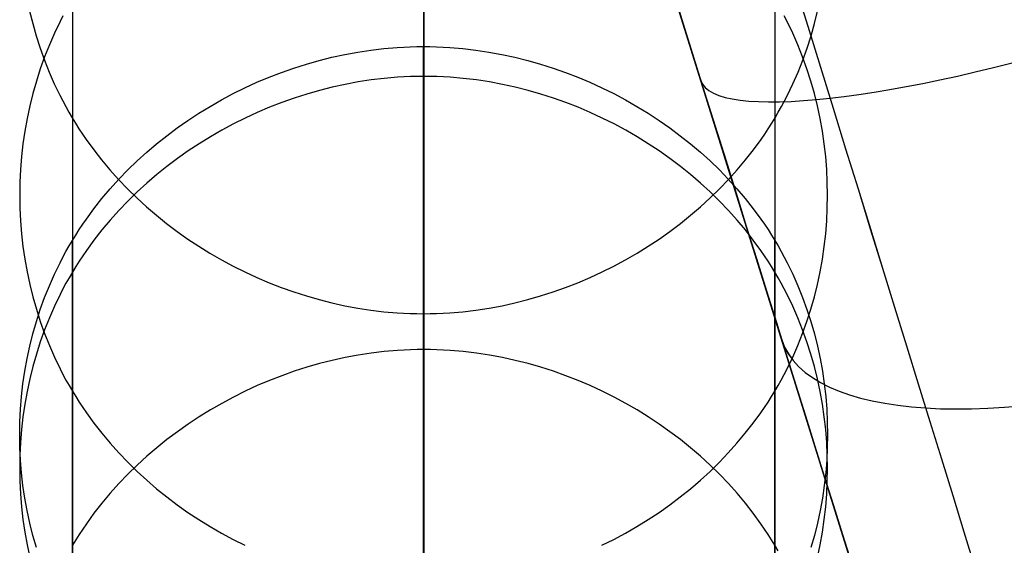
# Model space of a CAD drawing. Extents: x -383 to 1849, y -1185 to -529.
# Tile 417 of 656: x -310 to -273, y -654 to -634. Entities that reach past the tile are written whole.
import ezdxf

# ---------------------------------------------------------------- set-up
doc = ezdxf.new("R2010")
doc.units = 0
doc.layers.add('PREDEFINITO', color=7, linetype='CONTINUOUS')

msp = doc.modelspace()

# ---------------------------------------------------------------- linework, layer by layer
at = {"layer": 'PREDEFINITO'}
for p, q in [((-271.638, -678.113, 664), (-303.793, -574.959, 664)), ((-294.86, -589.612), (-294.858, -681.505, 343.803)), ((-307.853, -597.37), (-307.853, -688.817, 342.158)), ((-281.88, -597.37), (-281.876, -688.823, 342.157)), ((-307.854, -612.91), (-307.857, -703.456, 338.857)), ((-281.881, -612.91), (-281.877, -703.456, 338.857)), ((-294.874, -620.669), (-294.876, -710.772, 337.203)), ((-309.434, -633.919, 94.324), (-309.32, -634.379, 94.2)), ((-308.201, -634.1, 134.712), (-308.31, -634.311, 134.655)), ((-281.424, -634.311, 134.655), (-281.532, -634.1, 134.712)), ((-280.413, -634.379, 94.2), (-280.299, -633.919, 94.324)), ((-309.32, -634.379, 94.2), (-309.191, -634.836, 94.078)), ((-308.31, -634.311, 134.655), (-308.515, -634.738, 134.54)), ((-281.218, -634.738, 134.54), (-281.424, -634.311, 134.655)), ((-280.542, -634.836, 94.078), (-280.413, -634.379, 94.2)), ((-309.191, -634.836, 94.078), (-309.047, -635.287, 93.957)), ((-308.515, -634.738, 134.54), (-308.705, -635.172, 134.423)), ((-281.028, -635.172, 134.423), (-281.218, -634.738, 134.54)), ((-280.687, -635.287, 93.957), (-280.542, -634.836, 94.078)), ((-308.705, -635.172, 134.423), (-308.88, -635.613, 134.305)), ((-296.333, -635.305, 659.66), (-295.847, -635.264, 659.647)), ((-295.847, -635.264, 659.647), (-295.604, -635.25, 659.643)), ((-295.604, -635.25, 659.643), (-295.361, -635.239, 659.64)), ((-295.361, -635.239, 659.64), (-295.118, -635.233, 659.638)), ((-295.118, -635.233, 659.638), (-294.874, -635.231, 659.637)), ((-294.874, -635.231, 659.637), (-294.631, -635.233, 659.638)), ((-294.874, -677.732, 519.936), (-294.874, -635.231, 659.637)), ((-294.631, -635.233, 659.638), (-294.387, -635.239, 659.64)), ((-294.387, -635.239, 659.64), (-294.144, -635.25, 659.643)), ((-294.144, -635.25, 659.643), (-293.901, -635.264, 659.647)), ((-293.901, -635.264, 659.647), (-293.415, -635.305, 659.66)), ((-280.853, -635.613, 134.305), (-281.028, -635.172, 134.423)), ((-309.047, -635.287, 93.957), (-308.887, -635.733, 93.837)), ((-308.88, -635.613, 134.305), (-309.04, -636.059, 134.184)), ((-298.729, -635.746, 659.794), (-298.255, -635.627, 659.758)), ((-298.255, -635.627, 659.758), (-297.778, -635.524, 659.726)), ((-297.778, -635.524, 659.726), (-297.299, -635.435, 659.699)), ((-297.299, -635.435, 659.699), (-296.817, -635.362, 659.677)), ((-296.817, -635.362, 659.677), (-296.333, -635.305, 659.66)), ((-293.415, -635.305, 659.66), (-292.931, -635.362, 659.677)), ((-292.931, -635.362, 659.677), (-292.449, -635.435, 659.699)), ((-292.449, -635.435, 659.699), (-291.969, -635.524, 659.726)), ((-291.969, -635.524, 659.726), (-291.492, -635.627, 659.758)), ((-291.492, -635.627, 659.758), (-291.018, -635.746, 659.794)), ((-280.694, -636.059, 134.184), (-280.853, -635.613, 134.305)), ((-280.846, -635.733, 93.837), (-280.687, -635.287, 93.957)), ((-308.887, -635.733, 93.837), (-308.712, -636.174, 93.719)), ((-299.663, -636.027, 659.879), (-299.198, -635.879, 659.834)), ((-299.198, -635.879, 659.834), (-298.729, -635.746, 659.794)), ((-291.018, -635.746, 659.794), (-290.548, -635.879, 659.834)), ((-290.548, -635.879, 659.834), (-290.082, -636.027, 659.879)), ((-281.021, -636.174, 93.719), (-280.846, -635.733, 93.837)), ((-309.04, -636.059, 134.184), (-309.185, -636.51, 134.063)), ((-308.712, -636.174, 93.719), (-308.522, -636.608, 93.602)), ((-300.579, -636.364, 659.982), (-300.124, -636.188, 659.928)), ((-300.124, -636.188, 659.928), (-299.663, -636.027, 659.879)), ((-295.59, -636.353, 174.518), (-295.833, -636.368, 174.514)), ((-295.347, -636.343, 174.521), (-295.59, -636.353, 174.518)), ((-295.103, -636.337, 174.522), (-295.347, -636.343, 174.521)), ((-294.86, -636.334, 174.523), (-295.103, -636.337, 174.522)), ((-294.616, -636.337, 174.522), (-294.86, -636.334, 174.523)), ((-294.373, -636.343, 174.521), (-294.616, -636.337, 174.522)), ((-294.129, -636.353, 174.518), (-294.373, -636.343, 174.521)), ((-293.886, -636.368, 174.514), (-294.129, -636.353, 174.518)), ((-290.082, -636.027, 659.879), (-289.621, -636.188, 659.928)), ((-289.621, -636.188, 659.928), (-289.165, -636.364, 659.982)), ((-281.211, -636.608, 93.602), (-281.021, -636.174, 93.719)), ((-280.549, -636.51, 134.063), (-280.694, -636.059, 134.184)), ((-309.185, -636.51, 134.063), (-309.314, -636.967, 133.94)), ((-308.522, -636.608, 93.602), (-308.317, -637.035, 93.487)), ((-301.472, -636.756, 660.101), (-301.029, -636.554, 660.039)), ((-301.029, -636.554, 660.039), (-300.579, -636.364, 659.982)), ((-297.765, -636.63, 174.444), (-298.242, -636.734, 174.416)), ((-297.285, -636.541, 174.468), (-297.765, -636.63, 174.444)), ((-296.803, -636.467, 174.487), (-297.285, -636.541, 174.468)), ((-296.319, -636.409, 174.503), (-296.803, -636.467, 174.487)), ((-295.833, -636.368, 174.514), (-296.319, -636.409, 174.503)), ((-293.401, -636.409, 174.503), (-293.886, -636.368, 174.514)), ((-292.917, -636.467, 174.487), (-293.401, -636.409, 174.503)), ((-292.435, -636.541, 174.468), (-292.917, -636.467, 174.487)), ((-291.955, -636.63, 174.444), (-292.435, -636.541, 174.468)), ((-291.479, -636.734, 174.416), (-291.955, -636.63, 174.444)), ((-289.165, -636.364, 659.982), (-288.715, -636.554, 660.039)), ((-288.715, -636.554, 660.039), (-288.271, -636.756, 660.101)), ((-281.417, -637.035, 93.487), (-281.211, -636.608, 93.602)), ((-280.42, -636.967, 133.94), (-280.549, -636.51, 134.063)), ((-309.314, -636.967, 133.94), (-309.428, -637.428, 133.816)), ((-308.317, -637.035, 93.487), (-308.209, -637.245, 93.43)), ((-302.338, -637.201, 660.236), (-301.909, -636.972, 660.167)), ((-301.909, -636.972, 660.167), (-301.472, -636.756, 660.101)), ((-299.186, -636.989, 174.348), (-299.651, -637.138, 174.308)), ((-298.716, -636.854, 174.384), (-299.186, -636.989, 174.348)), ((-298.242, -636.734, 174.416), (-298.716, -636.854, 174.384)), ((-291.005, -636.854, 174.384), (-291.479, -636.734, 174.416)), ((-290.536, -636.989, 174.348), (-291.005, -636.854, 174.384)), ((-290.07, -637.138, 174.308), (-290.536, -636.989, 174.348)), ((-288.271, -636.756, 660.101), (-287.834, -636.972, 660.167)), ((-287.834, -636.972, 660.167), (-287.404, -637.201, 660.236)), ((-281.525, -637.245, 93.43), (-281.417, -637.035, 93.487)), ((-280.306, -637.428, 133.816), (-280.42, -636.967, 133.94)), ((-309.428, -637.428, 133.816), (-309.527, -637.892, 133.69)), ((-308.209, -637.245, 93.43), (-308.097, -637.454, 93.374)), ((-308.097, -637.454, 93.374), (-307.981, -637.661, 93.318)), ((-303.174, -637.696, 660.387), (-302.76, -637.443, 660.309)), ((-302.76, -637.443, 660.309), (-302.338, -637.201, 660.236)), ((-300.112, -637.301, 174.264), (-300.568, -637.479, 174.216)), ((-299.651, -637.138, 174.308), (-300.112, -637.301, 174.264)), ((-289.61, -637.301, 174.264), (-290.07, -637.138, 174.308)), ((-289.154, -637.479, 174.216), (-289.61, -637.301, 174.264)), ((-287.404, -637.201, 660.236), (-286.982, -637.443, 660.309)), ((-286.982, -637.443, 660.309), (-286.567, -637.696, 660.387)), ((-281.754, -637.661, 93.318), (-281.638, -637.454, 93.374)), ((-281.638, -637.454, 93.374), (-281.525, -637.245, 93.43)), ((-280.207, -637.892, 133.69), (-280.306, -637.428, 133.816)), ((-307.981, -637.661, 93.318), (-307.861, -637.866, 93.263)), ((-303.579, -637.962, 660.467), (-303.174, -637.696, 660.387)), ((-301.018, -637.67, 174.165), (-301.462, -637.875, 174.11)), ((-300.568, -637.479, 174.216), (-301.018, -637.67, 174.165)), ((-288.705, -637.67, 174.165), (-289.154, -637.479, 174.216)), ((-288.262, -637.875, 174.11), (-288.705, -637.67, 174.165)), ((-286.567, -637.696, 660.387), (-286.161, -637.962, 660.467)), ((-281.874, -637.866, 93.263), (-281.754, -637.661, 93.318)), ((-309.527, -637.892, 133.69), (-309.611, -638.36, 133.564)), ((-307.861, -637.866, 93.263), (-307.737, -638.069, 93.209)), ((-307.737, -638.069, 93.209), (-307.61, -638.269, 93.155)), ((-303.976, -638.24, 660.552), (-303.579, -637.962, 660.467)), ((-301.899, -638.093, 174.052), (-302.33, -638.324, 173.99)), ((-301.462, -637.875, 174.11), (-301.899, -638.093, 174.052)), ((-287.825, -638.093, 174.052), (-288.262, -637.875, 174.11)), ((-287.395, -638.324, 173.99), (-287.825, -638.093, 174.052)), ((-286.161, -637.962, 660.467), (-285.764, -638.24, 660.552)), ((-282.125, -638.269, 93.155), (-281.997, -638.069, 93.209)), ((-281.997, -638.069, 93.209), (-281.874, -637.866, 93.263)), ((-280.123, -638.36, 133.564), (-280.207, -637.892, 133.69)), ((-309.611, -638.36, 133.564), (-309.68, -638.83, 133.438)), ((-307.61, -638.269, 93.155), (-307.479, -638.468, 93.101)), ((-307.479, -638.468, 93.101), (-307.344, -638.664, 93.049)), ((-304.739, -638.83, 660.731), (-304.362, -638.529, 660.64)), ((-304.362, -638.529, 660.64), (-303.976, -638.24, 660.552)), ((-302.33, -638.324, 173.99), (-302.752, -638.567, 173.925)), ((-286.973, -638.567, 173.925), (-287.395, -638.324, 173.99)), ((-285.764, -638.24, 660.552), (-285.377, -638.529, 660.64)), ((-285.377, -638.529, 660.64), (-285, -638.83, 660.731)), ((-282.391, -638.664, 93.049), (-282.256, -638.468, 93.101)), ((-282.256, -638.468, 93.101), (-282.125, -638.269, 93.155)), ((-280.054, -638.83, 133.438), (-280.123, -638.36, 133.564)), ((-309.68, -638.83, 133.438), (-309.733, -639.302, 133.311)), ((-307.344, -638.664, 93.049), (-307.065, -639.049, 92.945)), ((-305.105, -639.142, 660.826), (-304.739, -638.83, 660.731)), ((-303.167, -638.824, 173.856), (-303.572, -639.092, 173.784)), ((-302.752, -638.567, 173.925), (-303.167, -638.824, 173.856)), ((-286.56, -638.824, 173.856), (-286.973, -638.567, 173.925)), ((-286.154, -639.092, 173.784), (-286.56, -638.824, 173.856)), ((-285, -638.83, 660.731), (-284.633, -639.142, 660.826)), ((-282.671, -639.049, 92.945), (-282.391, -638.664, 93.049)), ((-280.001, -639.302, 133.311), (-280.054, -638.83, 133.438)), ((-307.065, -639.049, 92.945), (-306.771, -639.426, 92.843)), ((-305.461, -639.464, 660.924), (-305.105, -639.142, 660.826)), ((-303.572, -639.092, 173.784), (-303.969, -639.372, 173.709)), ((-285.758, -639.372, 173.709), (-286.154, -639.092, 173.784)), ((-284.633, -639.142, 660.826), (-284.277, -639.464, 660.924)), ((-282.965, -639.426, 92.843), (-282.671, -639.049, 92.945)), ((-309.733, -639.302, 133.311), (-309.771, -639.776, 133.183)), ((-306.771, -639.426, 92.843), (-306.464, -639.792, 92.744)), ((-305.805, -639.797, 661.025), (-305.461, -639.464, 660.924)), ((-303.969, -639.372, 173.709), (-304.357, -639.665, 173.631)), ((-285.371, -639.665, 173.631), (-285.758, -639.372, 173.709)), ((-284.277, -639.464, 660.924), (-283.932, -639.797, 661.025)), ((-283.272, -639.792, 92.744), (-282.965, -639.426, 92.843)), ((-279.963, -639.776, 133.183), (-280.001, -639.302, 133.311)), ((-309.771, -639.776, 133.183), (-309.794, -640.251, 133.055)), ((-306.464, -639.792, 92.744), (-306.144, -640.149, 92.648)), ((-306.137, -640.14, 661.13), (-305.805, -639.797, 661.025)), ((-304.734, -639.968, 173.55), (-305.101, -640.283, 173.465)), ((-304.357, -639.665, 173.631), (-304.734, -639.968, 173.55)), ((-284.994, -639.968, 173.55), (-285.371, -639.665, 173.631)), ((-284.628, -640.283, 173.465), (-284.994, -639.968, 173.55)), ((-283.932, -639.797, 661.025), (-283.6, -640.14, 661.13)), ((-283.593, -640.149, 92.648), (-283.272, -639.792, 92.744)), ((-279.94, -640.251, 133.055), (-279.963, -639.776, 133.183)), ((-309.794, -640.251, 133.055), (-309.801, -640.727, 132.927)), ((-306.457, -640.494, 661.237), (-306.137, -640.14, 661.13)), ((-306.144, -640.149, 92.648), (-305.812, -640.496, 92.554)), ((-305.101, -640.283, 173.465), (-305.457, -640.608, 173.378)), ((-284.273, -640.608, 173.378), (-284.628, -640.283, 173.465)), ((-283.925, -640.496, 92.554), (-283.593, -640.149, 92.648)), ((-283.6, -640.14, 661.13), (-283.28, -640.494, 661.237)), ((-279.933, -640.727, 132.927), (-279.94, -640.251, 133.055)), ((-309.801, -640.727, 132.927), (-309.793, -641.203, 132.799)), ((-306.764, -640.857, 661.347), (-306.457, -640.494, 661.237)), ((-305.812, -640.496, 92.554), (-305.468, -640.832, 92.464)), ((-305.457, -640.608, 173.378), (-305.801, -640.945, 173.288)), ((-283.929, -640.945, 173.288), (-284.273, -640.608, 173.378)), ((-284.27, -640.832, 92.464), (-283.925, -640.496, 92.554)), ((-283.28, -640.494, 661.237), (-282.972, -640.857, 661.347)), ((-279.94, -641.203, 132.799), (-279.933, -640.727, 132.927)), ((-307.057, -641.229, 661.461), (-306.764, -640.857, 661.347)), ((-305.801, -640.945, 173.288), (-306.134, -641.291, 173.195)), ((-305.468, -640.832, 92.464), (-305.112, -641.158, 92.376)), ((-284.626, -641.158, 92.376), (-284.27, -640.832, 92.464)), ((-283.597, -641.291, 173.195), (-283.929, -640.945, 173.288)), ((-282.972, -640.857, 661.347), (-282.678, -641.229, 661.461)), ((-309.793, -641.203, 132.799), (-309.771, -641.678, 132.671)), ((-307.337, -641.611, 661.577), (-307.057, -641.229, 661.461)), ((-306.134, -641.291, 173.195), (-306.454, -641.648, 173.1)), ((-305.112, -641.158, 92.376), (-304.746, -641.473, 92.29)), ((-284.993, -641.473, 92.29), (-284.626, -641.158, 92.376)), ((-283.277, -641.648, 173.1), (-283.597, -641.291, 173.195)), ((-282.678, -641.229, 661.461), (-282.398, -641.611, 661.577)), ((-279.963, -641.678, 132.671), (-279.94, -641.203, 132.799)), ((-309.771, -641.678, 132.671), (-309.733, -642.152, 132.543)), ((-307.603, -642.002, 661.695), (-307.472, -641.805, 661.636)), ((-307.472, -641.805, 661.636), (-307.337, -641.611, 661.577)), ((-306.454, -641.648, 173.1), (-306.761, -642.014, 173.002)), ((-304.746, -641.473, 92.29), (-304.369, -641.777, 92.208)), ((-304.369, -641.777, 92.208), (-303.982, -642.069, 92.129)), ((-285.758, -642.069, 92.129), (-285.371, -641.777, 92.208)), ((-285.371, -641.777, 92.208), (-284.993, -641.473, 92.29)), ((-282.97, -642.014, 173.002), (-283.277, -641.648, 173.1)), ((-282.398, -641.611, 661.577), (-282.263, -641.805, 661.636)), ((-282.263, -641.805, 661.636), (-282.132, -642.002, 661.695)), ((-280.001, -642.152, 132.543), (-279.963, -641.678, 132.671)), ((-309.733, -642.152, 132.543), (-309.679, -642.624, 132.416)), ((-307.73, -642.201, 661.756), (-307.603, -642.002, 661.695)), ((-306.761, -642.014, 173.002), (-307.055, -642.391, 172.901)), ((-303.982, -642.069, 92.129), (-303.585, -642.35, 92.053)), ((-286.155, -642.35, 92.053), (-285.758, -642.069, 92.129)), ((-282.676, -642.391, 172.901), (-282.97, -642.014, 173.002)), ((-282.132, -642.002, 661.695), (-282.005, -642.201, 661.756)), ((-280.054, -642.624, 132.416), (-280.001, -642.152, 132.543)), ((-307.973, -642.604, 661.879), (-307.854, -642.401, 661.817)), ((-307.854, -642.401, 661.817), (-307.73, -642.201, 661.756)), ((-307.854, -684.965, 521.898), (-307.854, -642.401, 661.817)), ((-307.055, -642.391, 172.901), (-307.336, -642.776, 172.798)), ((-303.585, -642.35, 92.053), (-303.18, -642.619, 91.981)), ((-286.561, -642.619, 91.981), (-286.155, -642.35, 92.053)), ((-282.397, -642.776, 172.798), (-282.676, -642.391, 172.901)), ((-282.005, -642.201, 661.756), (-281.881, -642.401, 661.817)), ((-281.881, -642.401, 661.817), (-281.761, -642.604, 661.879)), ((-281.875, -684.975, 521.9), (-281.881, -642.401, 661.817)), ((-309.679, -642.624, 132.416), (-309.611, -643.095, 132.289)), ((-308.201, -643.016, 662.004), (-308.089, -642.809, 661.941)), ((-308.089, -642.809, 661.941), (-307.973, -642.604, 661.879)), ((-307.336, -642.776, 172.798), (-307.47, -642.972, 172.745)), ((-303.18, -642.619, 91.981), (-302.766, -642.875, 91.911)), ((-302.766, -642.875, 91.911), (-302.344, -643.119, 91.845)), ((-287.399, -643.119, 91.845), (-286.976, -642.875, 91.911)), ((-286.976, -642.875, 91.911), (-286.561, -642.619, 91.981)), ((-282.262, -642.972, 172.745), (-282.397, -642.776, 172.798)), ((-281.761, -642.604, 661.879), (-281.645, -642.809, 661.941)), ((-281.645, -642.809, 661.941), (-281.533, -643.016, 662.004)), ((-280.123, -643.095, 132.289), (-280.054, -642.624, 132.416)), ((-309.611, -643.095, 132.289), (-309.527, -643.562, 132.164)), ((-308.515, -643.648, 662.196), (-308.31, -643.225, 662.067)), ((-308.31, -643.225, 662.067), (-308.201, -643.016, 662.004)), ((-307.602, -643.171, 172.692), (-307.729, -643.371, 172.639)), ((-307.47, -642.972, 172.745), (-307.602, -643.171, 172.692)), ((-302.344, -643.119, 91.845), (-301.914, -643.351, 91.782)), ((-287.829, -643.351, 91.782), (-287.399, -643.119, 91.845)), ((-282.131, -643.171, 172.692), (-282.262, -642.972, 172.745)), ((-282.004, -643.371, 172.639), (-282.131, -643.171, 172.692)), ((-281.533, -643.016, 662.004), (-281.424, -643.225, 662.067)), ((-281.424, -643.225, 662.067), (-281.219, -643.648, 662.196)), ((-280.206, -643.562, 132.164), (-280.123, -643.095, 132.289)), ((-309.527, -643.562, 132.164), (-309.428, -644.027, 132.039)), ((-307.853, -643.574, 172.584), (-307.973, -643.779, 172.529)), ((-307.729, -643.371, 172.639), (-307.853, -643.574, 172.584)), ((-301.914, -643.351, 91.782), (-301.477, -643.569, 91.723)), ((-301.477, -643.569, 91.723), (-301.033, -643.774, 91.668)), ((-288.711, -643.774, 91.668), (-288.267, -643.569, 91.723)), ((-288.267, -643.569, 91.723), (-287.829, -643.351, 91.782)), ((-281.88, -643.574, 172.584), (-282.004, -643.371, 172.639)), ((-281.76, -643.779, 172.529), (-281.88, -643.574, 172.584)), ((-280.305, -644.027, 132.039), (-280.206, -643.562, 132.164)), ((-308.705, -644.078, 662.327), (-308.515, -643.648, 662.196)), ((-308.089, -643.986, 172.474), (-308.201, -644.195, 172.418)), ((-307.973, -643.779, 172.529), (-308.089, -643.986, 172.474)), ((-301.033, -643.774, 91.668), (-300.583, -643.966, 91.616)), ((-300.583, -643.966, 91.616), (-300.128, -644.143, 91.568)), ((-289.617, -644.143, 91.568), (-289.161, -643.966, 91.616)), ((-289.161, -643.966, 91.616), (-288.711, -643.774, 91.668)), ((-281.644, -643.986, 172.474), (-281.76, -643.779, 172.529)), ((-281.532, -644.195, 172.418), (-281.644, -643.986, 172.474)), ((-281.219, -643.648, 662.196), (-281.028, -644.078, 662.327)), ((-309.428, -644.027, 132.039), (-309.314, -644.487, 131.915)), ((-308.88, -644.515, 662.459), (-308.705, -644.078, 662.327)), ((-308.201, -644.195, 172.418), (-308.31, -644.405, 172.362)), ((-300.128, -644.143, 91.568), (-299.667, -644.307, 91.523)), ((-299.667, -644.307, 91.523), (-299.201, -644.456, 91.483)), ((-290.545, -644.456, 91.483), (-290.079, -644.307, 91.523)), ((-290.079, -644.307, 91.523), (-289.617, -644.143, 91.568)), ((-281.424, -644.406, 172.362), (-281.532, -644.195, 172.418)), ((-281.028, -644.078, 662.327), (-280.853, -644.515, 662.459)), ((-280.419, -644.487, 131.915), (-280.305, -644.027, 132.039)), ((-309.314, -644.487, 131.915), (-309.185, -644.944, 131.792)), ((-309.04, -644.957, 662.594), (-308.88, -644.515, 662.459)), ((-308.31, -644.405, 172.362), (-308.515, -644.833, 172.247)), ((-299.201, -644.456, 91.483), (-298.731, -644.591, 91.446)), ((-298.731, -644.591, 91.446), (-298.258, -644.711, 91.413)), ((-298.258, -644.711, 91.413), (-297.781, -644.816, 91.385)), ((-291.967, -644.816, 91.385), (-291.489, -644.711, 91.413)), ((-291.489, -644.711, 91.413), (-291.015, -644.591, 91.446)), ((-291.015, -644.591, 91.446), (-290.545, -644.456, 91.483)), ((-281.218, -644.833, 172.247), (-281.424, -644.406, 172.362)), ((-280.853, -644.515, 662.459), (-280.693, -644.957, 662.594)), ((-280.549, -644.944, 131.792), (-280.419, -644.487, 131.915)), ((-309.185, -644.944, 131.792), (-309.04, -645.396, 131.671)), ((-309.185, -645.405, 662.73), (-309.04, -644.957, 662.594)), ((-308.515, -644.833, 172.247), (-308.705, -645.267, 172.131)), ((-297.781, -644.816, 91.385), (-297.301, -644.905, 91.361)), ((-297.301, -644.905, 91.361), (-296.818, -644.979, 91.341)), ((-296.818, -644.979, 91.341), (-296.334, -645.037, 91.325)), ((-296.334, -645.037, 91.325), (-295.848, -645.078, 91.314)), ((-295.848, -645.078, 91.314), (-295.605, -645.093, 91.31)), ((-295.605, -645.093, 91.31), (-295.361, -645.103, 91.307)), ((-294.387, -645.103, 91.307), (-294.143, -645.093, 91.31)), ((-294.143, -645.093, 91.31), (-293.9, -645.078, 91.314)), ((-293.9, -645.078, 91.314), (-293.414, -645.037, 91.325)), ((-293.414, -645.037, 91.325), (-292.93, -644.979, 91.341)), ((-292.93, -644.979, 91.341), (-292.447, -644.905, 91.361)), ((-292.447, -644.905, 91.361), (-291.967, -644.816, 91.385)), ((-281.028, -645.267, 172.131), (-281.218, -644.833, 172.247)), ((-280.693, -645.396, 131.671), (-280.549, -644.944, 131.792)), ((-280.693, -644.957, 662.594), (-280.549, -645.405, 662.73)), ((-309.314, -645.857, 662.867), (-309.185, -645.405, 662.73)), ((-309.04, -645.396, 131.671), (-308.88, -645.842, 131.551)), ((-308.705, -645.267, 172.131), (-308.88, -645.708, 172.013)), ((-295.361, -645.103, 91.307), (-295.118, -645.11, 91.305)), ((-295.118, -645.11, 91.305), (-294.874, -645.112, 91.305)), ((-294.874, -645.112, 91.305), (-294.63, -645.11, 91.305)), ((-294.63, -645.11, 91.305), (-294.387, -645.103, 91.307)), ((-280.853, -645.708, 172.013), (-281.028, -645.267, 172.131)), ((-280.853, -645.842, 131.551), (-280.693, -645.396, 131.671)), ((-280.549, -645.405, 662.73), (-280.419, -645.857, 662.867)), ((-308.88, -645.708, 172.013), (-309.04, -646.154, 171.893)), ((-280.694, -646.154, 171.893), (-280.853, -645.708, 172.013)), ((-309.428, -646.313, 663.006), (-309.314, -645.857, 662.867)), ((-309.04, -646.154, 171.893), (-309.185, -646.606, 171.772)), ((-308.88, -645.842, 131.551), (-308.705, -646.283, 131.433)), ((-281.028, -646.283, 131.433), (-280.853, -645.842, 131.551)), ((-280.549, -646.606, 171.772), (-280.694, -646.154, 171.893)), ((-280.419, -645.857, 662.867), (-280.305, -646.313, 663.006)), ((-309.527, -646.774, 663.146), (-309.428, -646.313, 663.006)), ((-308.705, -646.283, 131.433), (-308.515, -646.717, 131.316)), ((-296.319, -646.512, 212.238), (-296.803, -646.569, 212.222)), ((-295.833, -646.47, 212.249), (-296.319, -646.512, 212.238)), ((-295.59, -646.456, 212.253), (-295.833, -646.47, 212.249)), ((-295.347, -646.445, 212.256), (-295.59, -646.456, 212.253)), ((-295.103, -646.439, 212.257), (-295.347, -646.445, 212.256)), ((-294.86, -646.437, 212.258), (-295.103, -646.439, 212.257)), ((-294.616, -646.439, 212.257), (-294.86, -646.437, 212.258)), ((-294.373, -646.445, 212.256), (-294.616, -646.439, 212.257)), ((-294.129, -646.456, 212.253), (-294.373, -646.445, 212.256)), ((-293.886, -646.47, 212.249), (-294.129, -646.456, 212.253)), ((-293.401, -646.512, 212.238), (-293.886, -646.47, 212.249)), ((-292.917, -646.569, 212.222), (-293.401, -646.512, 212.238)), ((-281.218, -646.717, 131.316), (-281.028, -646.283, 131.433)), ((-280.305, -646.313, 663.006), (-280.206, -646.774, 663.146)), ((-309.611, -647.237, 663.287), (-309.527, -646.774, 663.146)), ((-309.185, -646.606, 171.772), (-309.314, -647.063, 171.65)), ((-308.515, -646.717, 131.316), (-308.31, -647.144, 131.202)), ((-298.242, -646.837, 212.151), (-298.716, -646.956, 212.119)), ((-297.765, -646.732, 212.179), (-298.242, -646.837, 212.151)), ((-297.285, -646.643, 212.203), (-297.765, -646.732, 212.179)), ((-296.803, -646.569, 212.222), (-297.285, -646.643, 212.203)), ((-292.435, -646.643, 212.203), (-292.917, -646.569, 212.222)), ((-291.955, -646.732, 212.179), (-292.435, -646.643, 212.203)), ((-291.479, -646.837, 212.151), (-291.955, -646.732, 212.179)), ((-291.005, -646.956, 212.119), (-291.479, -646.837, 212.151)), ((-281.424, -647.144, 131.202), (-281.218, -646.717, 131.316)), ((-280.42, -647.063, 171.65), (-280.549, -646.606, 171.772)), ((-280.206, -646.774, 663.146), (-280.123, -647.237, 663.287)), ((-309.679, -647.703, 663.429), (-309.611, -647.237, 663.287)), ((-309.314, -647.063, 171.65), (-309.428, -647.523, 171.527)), ((-308.31, -647.144, 131.202), (-308.202, -647.355, 131.145)), ((-299.651, -647.24, 212.043), (-300.112, -647.403, 211.999)), ((-299.186, -647.091, 212.083), (-299.651, -647.24, 212.043)), ((-298.716, -646.956, 212.119), (-299.186, -647.091, 212.083)), ((-290.536, -647.091, 212.083), (-291.005, -646.956, 212.119)), ((-290.07, -647.24, 212.043), (-290.536, -647.091, 212.083)), ((-289.61, -647.403, 211.999), (-290.07, -647.24, 212.043)), ((-281.533, -647.355, 131.145), (-281.424, -647.144, 131.202)), ((-280.306, -647.523, 171.527), (-280.42, -647.063, 171.65)), ((-280.123, -647.237, 663.287), (-280.054, -647.703, 663.429)), ((-309.428, -647.523, 171.527), (-309.527, -647.988, 171.402)), ((-308.202, -647.355, 131.145), (-308.089, -647.564, 131.089)), ((-308.089, -647.564, 131.089), (-307.973, -647.771, 131.034)), ((-300.568, -647.581, 211.952), (-301.018, -647.772, 211.901)), ((-300.112, -647.403, 211.999), (-300.568, -647.581, 211.952)), ((-289.155, -647.581, 211.952), (-289.61, -647.403, 211.999)), ((-288.705, -647.772, 211.901), (-289.155, -647.581, 211.952)), ((-281.761, -647.771, 131.034), (-281.645, -647.564, 131.089)), ((-281.645, -647.564, 131.089), (-281.533, -647.355, 131.145)), ((-280.207, -647.988, 171.402), (-280.306, -647.523, 171.527)), ((-309.732, -648.171, 663.571), (-309.679, -647.703, 663.429)), ((-309.527, -647.988, 171.402), (-309.611, -648.456, 171.277)), ((-307.973, -647.771, 131.034), (-307.854, -647.976, 130.979)), ((-307.854, -647.976, 130.979), (-307.73, -648.178, 130.925)), ((-301.462, -647.977, 211.846), (-301.899, -648.195, 211.787)), ((-301.018, -647.772, 211.901), (-301.462, -647.977, 211.846)), ((-288.262, -647.977, 211.846), (-288.705, -647.772, 211.901)), ((-287.825, -648.195, 211.787), (-288.262, -647.977, 211.846)), ((-282.005, -648.178, 130.925), (-281.881, -647.976, 130.979)), ((-281.881, -647.976, 130.979), (-281.761, -647.771, 131.034)), ((-280.123, -648.456, 171.277), (-280.207, -647.988, 171.402)), ((-280.054, -647.703, 663.429), (-280.001, -648.171, 663.571)), ((-309.771, -648.641, 663.714), (-309.732, -648.171, 663.571)), ((-307.73, -648.178, 130.925), (-307.603, -648.379, 130.871)), ((-301.899, -648.195, 211.787), (-302.33, -648.426, 211.726)), ((-287.395, -648.426, 211.726), (-287.825, -648.195, 211.787)), ((-282.132, -648.379, 130.871), (-282.005, -648.178, 130.925)), ((-280.001, -648.171, 663.571), (-279.963, -648.641, 663.714)), ((-309.793, -649.111, 663.857), (-309.771, -648.641, 663.714)), ((-309.611, -648.456, 171.277), (-309.679, -648.926, 171.151)), ((-307.603, -648.379, 130.871), (-307.472, -648.577, 130.818)), ((-307.472, -648.577, 130.818), (-307.337, -648.773, 130.765)), ((-302.752, -648.67, 211.66), (-303.167, -648.926, 211.592)), ((-302.33, -648.426, 211.726), (-302.752, -648.67, 211.66)), ((-286.973, -648.67, 211.66), (-287.395, -648.426, 211.726)), ((-286.56, -648.926, 211.592), (-286.973, -648.67, 211.66)), ((-282.398, -648.773, 130.765), (-282.263, -648.577, 130.818)), ((-282.263, -648.577, 130.818), (-282.132, -648.379, 130.871)), ((-280.054, -648.926, 171.151), (-280.123, -648.456, 171.277)), ((-279.963, -648.641, 663.714), (-279.94, -649.111, 663.857)), ((-309.679, -648.926, 171.151), (-309.733, -649.399, 171.025)), ((-307.337, -648.773, 130.765), (-307.057, -649.159, 130.662)), ((-303.167, -648.926, 211.592), (-303.572, -649.194, 211.52)), ((-286.154, -649.194, 211.52), (-286.56, -648.926, 211.592)), ((-282.678, -649.159, 130.662), (-282.398, -648.773, 130.765)), ((-280.001, -649.399, 171.025), (-280.054, -648.926, 171.151)), ((-309.801, -649.583, 664), (-309.793, -649.111, 663.857)), ((-309.733, -649.399, 171.025), (-309.771, -649.873, 170.898)), ((-307.057, -649.159, 130.662), (-306.764, -649.535, 130.562)), ((-303.572, -649.194, 211.52), (-303.969, -649.475, 211.445)), ((-285.758, -649.475, 211.445), (-286.154, -649.194, 211.52)), ((-282.972, -649.535, 130.562), (-282.678, -649.159, 130.662)), ((-279.963, -649.873, 170.898), (-280.001, -649.399, 171.025)), ((-279.94, -649.111, 663.857), (-279.933, -649.583, 664)), ((-309.794, -650.054, 664.143), (-309.801, -649.583, 664)), ((-306.764, -649.535, 130.562), (-306.457, -649.902, 130.464)), ((-304.357, -649.767, 211.367), (-304.734, -650.071, 211.285)), ((-303.969, -649.475, 211.445), (-304.357, -649.767, 211.367)), ((-285.371, -649.767, 211.367), (-285.758, -649.475, 211.445)), ((-284.995, -650.071, 211.285), (-285.371, -649.767, 211.367)), ((-283.28, -649.902, 130.464), (-282.972, -649.535, 130.562)), ((-279.933, -649.583, 664), (-279.94, -650.054, 664.143)), ((-309.771, -650.525, 664.286), (-309.794, -650.054, 664.143)), ((-309.771, -649.873, 170.898), (-309.793, -650.348, 170.77)), ((-306.457, -649.902, 130.464), (-306.137, -650.259, 130.369)), ((-304.734, -650.071, 211.285), (-305.101, -650.385, 211.201)), ((-284.628, -650.385, 211.201), (-284.995, -650.071, 211.285)), ((-283.6, -650.259, 130.369), (-283.28, -649.902, 130.464)), ((-279.94, -650.348, 170.77), (-279.963, -649.873, 170.898)), ((-279.94, -650.054, 664.143), (-279.963, -650.525, 664.286)), ((-309.793, -650.348, 170.77), (-309.801, -650.824, 170.643)), ((-309.733, -650.994, 664.429), (-309.771, -650.525, 664.286)), ((-306.137, -650.259, 130.369), (-305.805, -650.605, 130.276)), ((-305.101, -650.385, 211.201), (-305.457, -650.711, 211.114)), ((-284.273, -650.711, 211.114), (-284.628, -650.385, 211.201)), ((-283.932, -650.605, 130.276), (-283.6, -650.259, 130.369)), ((-279.963, -650.525, 664.286), (-280.001, -650.994, 664.429)), ((-279.933, -650.824, 170.643), (-279.94, -650.348, 170.77)), ((-309.801, -650.824, 170.643), (-309.793, -651.3, 170.516)), ((-305.805, -650.605, 130.276), (-305.461, -650.942, 130.187)), ((-305.457, -650.711, 211.114), (-305.801, -651.047, 211.024)), ((-284.277, -650.942, 130.187), (-283.932, -650.605, 130.276)), ((-283.929, -651.047, 211.024), (-284.273, -650.711, 211.114)), ((-279.94, -651.3, 170.516), (-279.933, -650.824, 170.643)), ((-309.679, -651.463, 664.571), (-309.733, -650.994, 664.429)), ((-305.801, -651.047, 211.024), (-306.134, -651.394, 210.931)), ((-305.461, -650.942, 130.187), (-305.106, -651.267, 130.1)), ((-305.106, -651.267, 130.1), (-304.739, -651.582, 130.016)), ((-285, -651.582, 130.016), (-284.633, -651.267, 130.1)), ((-284.633, -651.267, 130.1), (-284.277, -650.942, 130.187)), ((-283.597, -651.394, 210.931), (-283.929, -651.047, 211.024)), ((-280.001, -650.994, 664.429), (-280.054, -651.463, 664.571)), ((-309.793, -651.3, 170.516), (-309.771, -651.775, 170.388)), ((-309.611, -651.929, 664.713), (-309.679, -651.463, 664.571)), ((-306.134, -651.394, 210.931), (-306.454, -651.75, 210.836)), ((-304.739, -651.582, 130.016), (-304.363, -651.886, 129.935)), ((-285.377, -651.886, 129.935), (-285, -651.582, 130.016)), ((-283.277, -651.75, 210.836), (-283.597, -651.394, 210.931)), ((-280.054, -651.463, 664.571), (-280.123, -651.929, 664.713)), ((-279.963, -651.775, 170.388), (-279.94, -651.3, 170.516)), ((-309.771, -651.775, 170.388), (-309.732, -652.25, 170.261)), ((-309.527, -652.392, 664.854), (-309.611, -651.929, 664.713)), ((-306.454, -651.75, 210.836), (-306.761, -652.117, 210.738)), ((-304.363, -651.886, 129.935), (-303.976, -652.178, 129.858)), ((-285.764, -652.178, 129.858), (-285.377, -651.886, 129.935)), ((-282.97, -652.117, 210.738), (-283.277, -651.75, 210.836)), ((-280.123, -651.929, 664.713), (-280.207, -652.392, 664.854)), ((-280.001, -652.25, 170.261), (-279.963, -651.775, 170.388)), ((-309.732, -652.25, 170.261), (-309.679, -652.722, 170.135)), ((-306.761, -652.117, 210.738), (-307.055, -652.493, 210.637)), ((-303.976, -652.178, 129.858), (-303.579, -652.459, 129.783)), ((-286.161, -652.459, 129.783), (-285.764, -652.178, 129.858)), ((-282.676, -652.493, 210.637), (-282.97, -652.117, 210.738)), ((-280.054, -652.722, 170.135), (-280.001, -652.25, 170.261)), ((-309.679, -652.722, 170.135), (-309.611, -653.193, 170.009)), ((-309.428, -652.852, 664.994), (-309.527, -652.392, 664.854)), ((-307.055, -652.493, 210.637), (-307.336, -652.879, 210.534)), ((-303.579, -652.459, 129.783), (-303.174, -652.727, 129.712)), ((-303.174, -652.727, 129.712), (-302.76, -652.984, 129.644)), ((-286.982, -652.984, 129.644), (-286.567, -652.727, 129.712)), ((-286.567, -652.727, 129.712), (-286.161, -652.459, 129.783)), ((-282.397, -652.878, 210.534), (-282.676, -652.493, 210.637)), ((-280.207, -652.392, 664.854), (-280.306, -652.852, 664.994)), ((-280.123, -653.193, 170.009), (-280.054, -652.722, 170.135)), ((-309.314, -653.309, 665.133), (-309.428, -652.852, 664.994)), ((-307.47, -653.075, 210.481), (-307.602, -653.273, 210.428)), ((-307.336, -652.879, 210.534), (-307.47, -653.075, 210.481)), ((-302.76, -652.984, 129.644), (-302.338, -653.228, 129.579)), ((-287.404, -653.228, 129.579), (-286.982, -652.984, 129.644)), ((-282.262, -653.075, 210.481), (-282.397, -652.878, 210.534)), ((-282.131, -653.273, 210.428), (-282.262, -653.075, 210.481)), ((-280.306, -652.852, 664.994), (-280.42, -653.309, 665.133)), ((-309.611, -653.193, 170.009), (-309.527, -653.661, 169.884)), ((-309.185, -653.761, 665.27), (-309.314, -653.309, 665.133)), ((-307.602, -653.273, 210.428), (-307.729, -653.474, 210.375)), ((-302.338, -653.228, 129.579), (-301.909, -653.459, 129.518)), ((-301.909, -653.459, 129.518), (-301.472, -653.677, 129.46)), ((-288.271, -653.677, 129.46), (-287.834, -653.459, 129.518)), ((-287.834, -653.459, 129.518), (-287.404, -653.228, 129.579)), ((-282.004, -653.474, 210.375), (-282.131, -653.273, 210.428)), ((-280.42, -653.309, 665.133), (-280.549, -653.761, 665.27)), ((-280.206, -653.661, 169.884), (-280.123, -653.193, 170.009)), ((-309.527, -653.661, 169.884), (-309.428, -654.125, 169.759)), ((-307.729, -653.474, 210.375), (-307.853, -653.676, 210.32)), ((-281.88, -653.676, 210.32), (-282.004, -653.474, 210.375)), ((-281.76, -653.881, 210.265), (-281.88, -653.676, 210.32)), ((-280.305, -654.125, 169.759), (-280.206, -653.661, 169.884))]:
    msp.add_line(p, q, dxfattribs=at)
at = {"layer": 'PREDEFINITO', "extrusion": (-0.956674, -0.29116, -0.00071712)}
msp.add_arc((515.518, 664.337, 442.246), 69.019, 180.01647, 359.98352, dxfattribs=at)
at = {"layer": 'PREDEFINITO', "extrusion": (0.956674, 0.29116, -0.00071712)}
msp.add_arc((-515.518, 663.662, -443.198), 69.019, 0.01648, 179.98353, dxfattribs=at)
at = {"layer": 'PREDEFINITO', "extrusion": (-0.955446, -0.295166, -0.000257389)}
msp.add_arc((513.522, 664.124, 455.281), 64.613, 180.00601, 359.99399, dxfattribs=at)
at = {"layer": 'PREDEFINITO', "extrusion": (0.955446, 0.295166, -0.000257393)}
msp.add_arc((-513.522, 663.876, -455.623), 64.613, 0.00601, 179.99399, dxfattribs=at)
at = {"layer": 'PREDEFINITO', "extrusion": (-0.954694, -0.297589, 4.67642e-16)}
msp.add_arc((512.529, 664.026, 461.13), 54.025, 180.0271, 359.9729, dxfattribs=at)
at = {"layer": 'PREDEFINITO', "extrusion": (0.954694, 0.297589, 1.55881e-16)}
msp.add_arc((-512.529, 663.974, -461.13), 54.025, 0.0271, 179.9729, dxfattribs=at)
at = {"layer": 'PREDEFINITO', "extrusion": (0.291995, -0.936751, 0.192969)}
msp.add_arc((-446.13, 498.618, 631.035), 15, 180, 269.6542, dxfattribs=at)
at = {"layer": 'PREDEFINITO', "extrusion": (-0.291995, 0.936751, 0.192969)}
msp.add_arc((446.13, 804.422, -374.773), 15, 360, 89.6542, dxfattribs=at)
at = {"layer": 'PREDEFINITO', "extrusion": (0.275424, -0.883591, 0.378693)}
msp.add_arc((-446.13, 366.453, 725.826), 15, 180, 269.3075, dxfattribs=at)
at = {"layer": 'PREDEFINITO', "extrusion": (-0.275424, 0.883591, 0.378693)}
msp.add_arc((446.13, 862.64, -222.922), 15, 360, 89.3075, dxfattribs=at)

doc.saveas('drawing.dxf')
